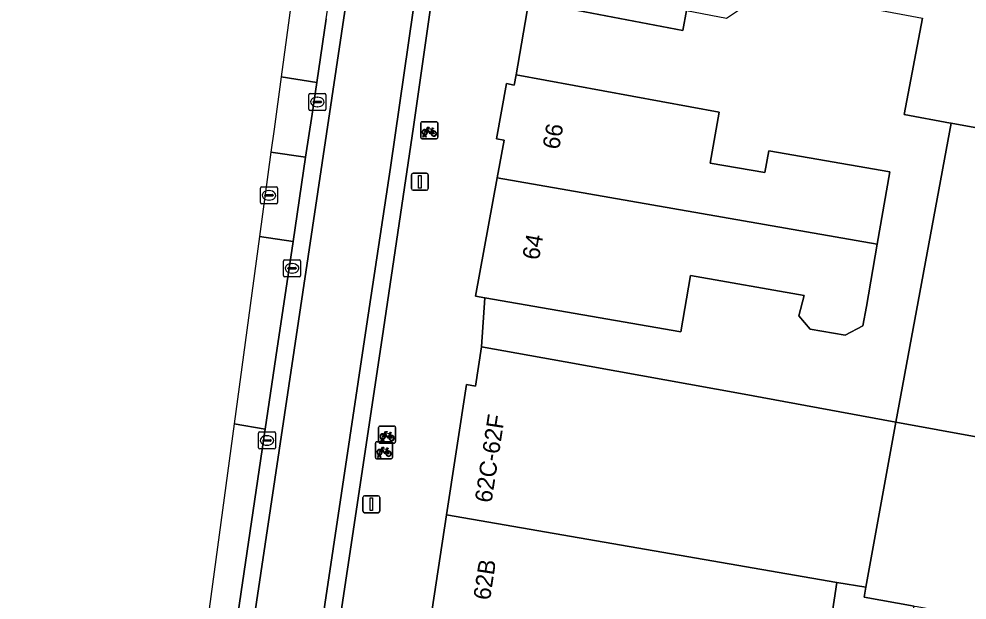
# Model space of a CAD drawing. Extents: x 160856 to 161310, y 384024 to 384878.
# Drawn here: x 161102.4 to 161158.1, y 384117.4 to 384151.5 of the extents above; entities that cross this region are included whole.
import ezdxf

# ---------------------------------------------------------------- set-up
doc = ezdxf.new("R2010")
doc.units = 0
for name, color, linetype in [('IMGEO_Erf', 7, 'Continuous'), ('IMGEO_Fietsenrek', 7, 'Continuous'), ('IMGEO_Fietspad_gesloten', 7, 'Continuous'), ('IMGEO_Fietspad_open', 7, 'Continuous'), ('IMGEO_Kolk', 7, 'Continuous'), ('IMGEO_Lichtmast', 7, 'Continuous'), ('IMGEO_Pand', 7, 'Continuous'), ('IMGEO_Pand_nummerreeks', 7, 'Continuous'), ('IMGEO_Parkeervlak_open', 7, 'Continuous'), ('IMGEO_Rioolput', 7, 'Continuous'), ('IMGEO_Voetpad_open', 7, 'Continuous')]:
    doc.layers.add(name, color=color, linetype=linetype)

msp = doc.modelspace()

# ---------------------------------------------------------------- linework, layer by layer
at = {"layer": 'IMGEO_Erf'}
msp.add_lwpolyline([(161141.586, 384152.012), (161141.361, 384150.833), (161132.323, 384152.557), (161131.57, 384148.214), (161143.508, 384146.037), (161142.984, 384143.043), (161146.193, 384142.482), (161146.417, 384143.765), (161153.536, 384142.52), (161152.793, 384138.276), (161152.153, 384134.621), (161151.951, 384133.468), (161150.912, 384132.932), (161148.848, 384133.281), (161148.183, 384134.058), (161148.495, 384135.261), (161141.825, 384136.427), (161141.246, 384133.118), (161129.735, 384135.13), (161129.542, 384132.24), (161134.463, 384131.354), (161144.758, 384129.5), (161153.888, 384127.815), (161157.131, 384145.388), (161157.102, 384145.393), (161154.367, 384145.888), (161155.447, 384151.548)], dxfattribs=at)
at = {"layer": 'IMGEO_Fietsenrek'}
for p, q in [((161125.975, 384144.545), (161125.975, 384145.386)), ((161125.975, 384145.386), (161125.975, 384144.545)), ((161126.05, 384145.47), (161126.891, 384145.47)), ((161126.891, 384145.47), (161126.05, 384145.47)), ((161126.975, 384145.395), (161126.975, 384144.554)), ((161126.975, 384144.554), (161126.975, 384145.395)), ((161126.662, 384145.019), (161126.698, 384144.924)), ((161126.9, 384144.47), (161126.059, 384144.47)), ((161126.059, 384144.47), (161126.9, 384144.47)), ((161126.102, 384144.554), (161126.141, 384144.714)), ((161126.136, 384144.554), (161126.102, 384144.554)), ((161126.171, 384144.702), (161126.136, 384144.554)), ((161126.213, 384144.726), (161126.212, 384144.73)), ((161126.254, 384144.554), (161126.22, 384144.696)), ((161126.244, 384144.737), (161126.245, 384144.73)), ((161126.252, 384144.7), (161126.287, 384144.554)), ((161126.287, 384144.554), (161126.254, 384144.554)), ((161123.501, 384126.664), (161123.501, 384127.505)), ((161123.501, 384127.505), (161123.501, 384126.664)), ((161123.576, 384127.589), (161124.417, 384127.589)), ((161124.417, 384127.589), (161123.576, 384127.589)), ((161124.501, 384127.514), (161124.501, 384126.673)), ((161124.501, 384126.673), (161124.501, 384127.514)), ((161124.188, 384127.138), (161124.224, 384127.043)), ((161123.319, 384125.742), (161123.319, 384126.583)), ((161123.319, 384126.583), (161123.319, 384125.742)), ((161123.394, 384126.667), (161124.235, 384126.667)), ((161124.235, 384126.667), (161123.394, 384126.667)), ((161124.426, 384126.589), (161123.585, 384126.589)), ((161123.585, 384126.589), (161124.426, 384126.589)), ((161123.628, 384126.673), (161123.667, 384126.833)), ((161123.662, 384126.673), (161123.628, 384126.673)), ((161123.697, 384126.821), (161123.662, 384126.673)), ((161123.739, 384126.845), (161123.738, 384126.849)), ((161123.78, 384126.673), (161123.746, 384126.815)), ((161123.77, 384126.856), (161123.771, 384126.849)), ((161123.778, 384126.819), (161123.813, 384126.673)), ((161123.813, 384126.673), (161123.78, 384126.673)), ((161124.319, 384126.592), (161124.319, 384125.751)), ((161124.319, 384125.751), (161124.319, 384126.592)), ((161123.446, 384125.751), (161123.485, 384125.911)), ((161123.515, 384125.899), (161123.48, 384125.751)), ((161123.557, 384125.923), (161123.556, 384125.927)), ((161123.598, 384125.751), (161123.564, 384125.893)), ((161123.588, 384125.934), (161123.589, 384125.927)), ((161123.596, 384125.897), (161123.631, 384125.751)), ((161124.006, 384126.216), (161124.042, 384126.121)), ((161124.244, 384125.667), (161123.403, 384125.667)), ((161123.403, 384125.667), (161124.244, 384125.667)), ((161123.48, 384125.751), (161123.446, 384125.751)), ((161123.631, 384125.751), (161123.598, 384125.751))]:
    msp.add_line(p, q, dxfattribs=at)
for points in [[(161126.309, 384144.944), (161126.257, 384144.854), (161126.217, 384144.829), (161126.218, 384144.876), (161126.273, 384144.97)], [(161126.288, 384144.996), (161126.383, 384145.16), (161126.469, 384145.146), (161126.471, 384145.137), (161126.415, 384145.126), (161126.388, 384145.081), (161126.644, 384145.04)], [(161126.584, 384144.752), (161126.534, 384144.752), (161126.343, 384145.003), (161126.324, 384144.971)], [(161126.631, 384145.015), (161126.374, 384145.056), (161126.357, 384145.027), (161126.524, 384144.807), (161126.631, 384145.015)], [(161126.679, 384144.917), (161126.649, 384144.994), (161126.54, 384144.776), (161126.583, 384144.776)], [(161126.613, 384144.776), (161126.733, 384144.775), (161126.689, 384144.889)], [(161126.709, 384144.896), (161126.764, 384144.751), (161126.614, 384144.751)], [(161126.644, 384145.04), (161126.669, 384145.089), (161126.663, 384145.093), (161126.64, 384145.097), (161126.628, 384145.104), (161126.627, 384145.107), (161126.629, 384145.112), (161126.724, 384145.097), (161126.726, 384145.087), (161126.716, 384145.074), (161126.704, 384145.068), (161126.69, 384145.074), (161126.662, 384145.019)], [(161123.835, 384127.063), (161123.783, 384126.973), (161123.743, 384126.948), (161123.744, 384126.995), (161123.799, 384127.089)], [(161123.814, 384127.115), (161123.909, 384127.279), (161123.995, 384127.265), (161123.997, 384127.256), (161123.941, 384127.245), (161123.914, 384127.2), (161124.17, 384127.159)], [(161124.11, 384126.871), (161124.06, 384126.871), (161123.869, 384127.122), (161123.85, 384127.09)], [(161124.157, 384127.134), (161123.9, 384127.175), (161123.883, 384127.146), (161124.05, 384126.926), (161124.157, 384127.134)], [(161124.205, 384127.036), (161124.175, 384127.113), (161124.066, 384126.895), (161124.109, 384126.895)], [(161124.139, 384126.895), (161124.259, 384126.894), (161124.215, 384127.008)], [(161124.235, 384127.015), (161124.29, 384126.87), (161124.14, 384126.87)], [(161124.17, 384127.159), (161124.195, 384127.208), (161124.189, 384127.212), (161124.166, 384127.216), (161124.154, 384127.223), (161124.153, 384127.226), (161124.155, 384127.231), (161124.25, 384127.216), (161124.252, 384127.206), (161124.242, 384127.193), (161124.23, 384127.187), (161124.216, 384127.193), (161124.188, 384127.138)], [(161123.653, 384126.141), (161123.601, 384126.051), (161123.561, 384126.026), (161123.562, 384126.073), (161123.617, 384126.167)], [(161123.632, 384126.193), (161123.727, 384126.357), (161123.813, 384126.343), (161123.815, 384126.334), (161123.759, 384126.323), (161123.732, 384126.278), (161123.988, 384126.237)], [(161123.928, 384125.949), (161123.878, 384125.949), (161123.687, 384126.2), (161123.668, 384126.168)], [(161123.975, 384126.212), (161123.718, 384126.253), (161123.701, 384126.224), (161123.868, 384126.004), (161123.975, 384126.212)], [(161124.023, 384126.114), (161123.993, 384126.191), (161123.884, 384125.973), (161123.927, 384125.973)], [(161123.957, 384125.973), (161124.077, 384125.972), (161124.033, 384126.086)], [(161124.053, 384126.093), (161124.108, 384125.948), (161123.958, 384125.948)], [(161123.988, 384126.237), (161124.013, 384126.286), (161124.007, 384126.29), (161123.984, 384126.294), (161123.972, 384126.301), (161123.971, 384126.304), (161123.973, 384126.309), (161124.068, 384126.294), (161124.07, 384126.284), (161124.06, 384126.271), (161124.048, 384126.265), (161124.034, 384126.271), (161124.006, 384126.216)]]:
    msp.add_lwpolyline(points, dxfattribs=at)
for centre, radius, start, end in [((161126.053, 384145.392), 0.0779, 92.4484, 184.2845), ((161126.053, 384145.392), 0.0779, 92.4484, 184.2845), ((161126.897, 384145.392), 0.0779, 2.4484, 94.2845), ((161126.897, 384145.392), 0.0779, 2.4484, 94.2845), ((161126.215, 384144.855), 0.159, 62.6766, 242.1369), ((161126.215, 384144.855), 0.129, 63.3192, 238.903), ((161126.195, 384144.726), 0.0499, 12.8025, 158.6934), ((161126.215, 384144.855), 0.129, 283.6043, 43.4302), ((161126.215, 384144.855), 0.159, 283.5766, 46.6042), ((161126.742, 384144.771), 0.159, 113.3408, 178.3217), ((161126.742, 384144.771), 0.159, 187.0065, 105.7708), ((161126.742, 384144.771), 0.129, 113.923, 177.9556), ((161126.742, 384144.771), 0.129, 188.6715, 104.5883), ((161126.053, 384144.548), 0.0779, 182.4484, 274.2845), ((161126.053, 384144.548), 0.0779, 182.4484, 274.2845), ((161126.215, 384144.855), 0.159, 253.9967, 271.7867), ((161126.195, 384144.726), 0.0174, 12.8025, 163.4502), ((161126.215, 384144.855), 0.129, 253.415, 269.0204), ((161126.897, 384144.548), 0.0779, 272.4484, 4.2845), ((161126.897, 384144.548), 0.0779, 272.4484, 4.2845), ((161123.579, 384127.511), 0.0779, 92.4484, 184.2845), ((161123.579, 384127.511), 0.0779, 92.4484, 184.2845), ((161124.423, 384127.511), 0.0779, 2.4484, 94.2845), ((161124.423, 384127.511), 0.0779, 2.4484, 94.2845), ((161123.741, 384126.974), 0.159, 62.6766, 242.1369), ((161123.741, 384126.974), 0.129, 63.3192, 238.903), ((161123.741, 384126.974), 0.129, 283.6043, 43.4302), ((161123.741, 384126.974), 0.159, 283.5766, 46.6042), ((161124.268, 384126.89), 0.159, 113.3408, 178.3217), ((161124.268, 384126.89), 0.159, 187.0065, 105.7708), ((161124.268, 384126.89), 0.129, 113.923, 177.9556), ((161124.268, 384126.89), 0.129, 188.6715, 104.5883), ((161123.397, 384126.589), 0.0779, 92.4484, 184.2845), ((161123.397, 384126.589), 0.0779, 92.4484, 184.2845), ((161123.579, 384126.667), 0.0779, 182.4484, 274.2845), ((161123.579, 384126.667), 0.0779, 182.4484, 274.2845), ((161123.721, 384126.845), 0.0499, 12.8025, 158.6934), ((161123.741, 384126.974), 0.159, 253.9967, 271.7867), ((161123.721, 384126.845), 0.0174, 12.8025, 163.4502), ((161123.741, 384126.974), 0.129, 253.415, 269.0204), ((161124.241, 384126.589), 0.0779, 2.4484, 94.2845), ((161124.241, 384126.589), 0.0779, 2.4484, 94.2845), ((161124.423, 384126.667), 0.0779, 272.4484, 4.2845), ((161124.423, 384126.667), 0.0779, 272.4484, 4.2845), ((161123.559, 384126.052), 0.159, 62.6766, 242.1369), ((161123.559, 384126.052), 0.129, 63.3192, 238.903), ((161123.539, 384125.923), 0.0499, 12.8025, 158.6934), ((161123.559, 384126.052), 0.159, 253.9967, 271.7867), ((161123.539, 384125.923), 0.0174, 12.8025, 163.4502), ((161123.559, 384126.052), 0.129, 253.415, 269.0204), ((161123.559, 384126.052), 0.129, 283.6043, 43.4302), ((161123.559, 384126.052), 0.159, 283.5766, 46.6042), ((161124.086, 384125.968), 0.159, 113.3408, 178.3217), ((161124.086, 384125.968), 0.159, 187.0065, 105.7708), ((161124.086, 384125.968), 0.129, 113.923, 177.9556), ((161124.086, 384125.968), 0.129, 188.6715, 104.5883), ((161123.397, 384125.745), 0.0779, 182.4484, 274.2845), ((161123.397, 384125.745), 0.0779, 182.4484, 274.2845), ((161124.241, 384125.745), 0.0779, 272.4484, 4.2845), ((161124.241, 384125.745), 0.0779, 272.4484, 4.2845)]:
    msp.add_arc(centre, radius, start, end, dxfattribs=at)
at = {"layer": 'IMGEO_Fietspad_gesloten'}
for points in [[(161102.374, 384034.314), (161107.731, 384033.904), (161108.123, 384035.73), (161110.192, 384046.38), (161110.393, 384047.415), (161109.564, 384047.564), (161116.482, 384091.339), (161122.797, 384133.458), (161124.195, 384142.785), (161126.322, 384157.442), (161128.16, 384170.784)], [(161121.567, 384152.354), (161112.414, 384091.035), (161106.696, 384054.799)]]:
    msp.add_lwpolyline(points, dxfattribs=at)
at = {"layer": 'IMGEO_Fietspad_open'}
for points in [[(161128.16, 384170.784), (161126.322, 384157.442), (161124.195, 384142.785), (161122.797, 384133.458), (161116.482, 384091.339), (161109.564, 384047.564), (161110.393, 384047.415), (161110.455, 384047.735), (161112.803, 384061.669), (161117.44, 384091.02), (161122.357, 384123.74), (161123.782, 384133.28), (161125.557, 384145.161)], [(161125.557, 384145.161), (161129.156, 384170.412)], [(161112.414, 384091.035), (161121.567, 384152.354)], [(161120.417, 384151.506), (161119.864, 384147.777), (161119.588, 384145.918), (161119.212, 384143.381), (161118.477, 384138.424), (161117.471, 384131.639), (161116.844, 384127.41), (161114.166, 384109.346), (161111.766, 384093.963), (161111.419, 384091.74), (161108.674, 384074.147), (161105.652, 384054.776), (161104.074, 384045.306), (161103.532, 384042.053), (161104.491, 384041.874)]]:
    msp.add_lwpolyline(points, dxfattribs=at)
msp.add_arc((160008.479, 384320.278), 1124.673, 351.369422, 352.21516, dxfattribs=at)
at = {"layer": 'IMGEO_Kolk'}
for p, q in [((161119.4, 384146.203), (161119.4, 384147.055)), ((161119.475, 384147.129), (161120.327, 384147.129)), ((161120.401, 384147.055), (161120.401, 384146.203)), ((161119.659, 384146.623), (161119.659, 384146.635)), ((161120.097, 384146.586), (161119.699, 384146.586)), ((161119.702, 384146.672), (161120.1, 384146.672)), ((161119.888, 384146.909), (161119.913, 384146.909)), ((161120.143, 384146.635), (161120.143, 384146.623)), ((161120.327, 384146.129), (161119.475, 384146.129)), ((161119.911, 384146.349), (161119.886, 384146.349)), ((161117.915, 384136.428), (161117.915, 384137.28)), ((161117.99, 384137.354), (161118.842, 384137.354)), ((161118.403, 384137.134), (161118.428, 384137.134)), ((161118.916, 384137.28), (161118.916, 384136.428)), ((161118.174, 384136.848), (161118.174, 384136.86)), ((161118.612, 384136.811), (161118.214, 384136.811)), ((161118.217, 384136.897), (161118.615, 384136.897)), ((161118.426, 384136.574), (161118.401, 384136.574)), ((161118.658, 384136.86), (161118.658, 384136.848)), ((161118.842, 384136.354), (161117.99, 384136.354)), ((161116.445, 384126.317), (161116.445, 384127.169)), ((161116.52, 384127.243), (161117.372, 384127.243)), ((161116.933, 384127.023), (161116.958, 384127.023)), ((161117.446, 384127.169), (161117.446, 384126.317)), ((161116.704, 384126.737), (161116.704, 384126.749)), ((161117.142, 384126.7), (161116.744, 384126.7)), ((161116.747, 384126.786), (161117.145, 384126.786)), ((161116.956, 384126.463), (161116.931, 384126.463)), ((161117.188, 384126.749), (161117.188, 384126.737)), ((161117.372, 384126.243), (161116.52, 384126.243))]:
    msp.add_line(p, q, dxfattribs=at)
for points in [[(161119.4, 384146.203), (161119.4, 384147.055)], [(161119.475, 384147.129), (161120.327, 384147.129)], [(161120.401, 384147.055), (161120.401, 384146.203)], [(161120.327, 384146.129), (161119.475, 384146.129)], [(161117.915, 384136.428), (161117.915, 384137.28)], [(161117.99, 384137.354), (161118.842, 384137.354)], [(161118.916, 384137.28), (161118.916, 384136.428)], [(161118.842, 384136.354), (161117.99, 384136.354)], [(161116.445, 384126.317), (161116.445, 384127.169)], [(161116.52, 384127.243), (161117.372, 384127.243)], [(161117.446, 384127.169), (161117.446, 384126.317)], [(161117.372, 384126.243), (161116.52, 384126.243)]]:
    msp.add_lwpolyline(points, dxfattribs=at)
for centre, radius, start, end in [((161119.477, 384147.053), 0.0765, 91.552, 178.448), ((161119.477, 384147.053), 0.0765, 91.552, 178.448), ((161120.325, 384147.053), 0.0765, 1.552, 88.448), ((161120.325, 384147.053), 0.0765, 1.552, 88.448), ((161119.699, 384146.632), 0.0403, 85.8775, 175.7526), ((161119.696, 384146.622), 0.0366, 178.938, 274.7102), ((161120.1, 384146.629), 0.043, 264.8664, 352.4533), ((161120.104, 384146.634), 0.0386, 1.7309, 96.639), ((161119.477, 384146.205), 0.0765, 181.552, 268.448), ((161119.477, 384146.205), 0.0765, 181.552, 268.448), ((161120.325, 384146.205), 0.0765, 271.552, 358.448), ((161120.325, 384146.205), 0.0765, 271.552, 358.448), ((161117.992, 384137.278), 0.0765, 91.552, 178.448), ((161117.992, 384137.278), 0.0765, 91.552, 178.448), ((161118.84, 384137.278), 0.0765, 1.552, 88.448), ((161118.84, 384137.278), 0.0765, 1.552, 88.448), ((161117.992, 384136.43), 0.0765, 181.552, 268.448), ((161117.992, 384136.43), 0.0765, 181.552, 268.448), ((161118.214, 384136.857), 0.0403, 85.8775, 175.7526), ((161118.211, 384136.847), 0.0366, 178.938, 274.7102), ((161118.615, 384136.854), 0.043, 264.8664, 352.4533), ((161118.619, 384136.859), 0.0386, 1.7309, 96.639), ((161118.84, 384136.43), 0.0765, 271.552, 358.448), ((161118.84, 384136.43), 0.0765, 271.552, 358.448), ((161116.522, 384127.167), 0.0765, 91.552, 178.448), ((161116.522, 384127.167), 0.0765, 91.552, 178.448), ((161117.37, 384127.167), 0.0765, 1.552, 88.448), ((161117.37, 384127.167), 0.0765, 1.552, 88.448), ((161116.744, 384126.746), 0.0403, 85.8775, 175.7526), ((161116.741, 384126.736), 0.0366, 178.938, 274.7102), ((161117.145, 384126.743), 0.043, 264.8664, 352.4533), ((161117.149, 384126.748), 0.0386, 1.7309, 96.639), ((161116.522, 384126.319), 0.0765, 181.552, 268.448), ((161116.522, 384126.319), 0.0765, 181.552, 268.448), ((161117.37, 384126.319), 0.0765, 271.552, 358.448), ((161117.37, 384126.319), 0.0765, 271.552, 358.448)]:
    msp.add_arc(centre, radius, start, end, dxfattribs=at)
for centre, major_axis, ratio, start_param, end_param in [((161119.887, 384146.629), (-0.387, 0.002), 0.722429, 4.712389, 7.853982), ((161119.912, 384146.629), (-0.39, 0.002), 0.717154, 1.570796, 4.712389), ((161118.402, 384136.854), (-0.387, 0.002), 0.722429, 4.712389, 7.853982), ((161118.427, 384136.854), (-0.39, 0.002), 0.717154, 1.570796, 4.712389), ((161116.932, 384126.743), (-0.387, 0.002), 0.722429, 4.712389, 7.853982), ((161116.957, 384126.743), (-0.39, 0.002), 0.717154, 1.570796, 4.712389)]:
    msp.add_ellipse(centre, major_axis=major_axis, ratio=ratio, start_param=start_param, end_param=end_param, dxfattribs=at)
at = {"layer": 'IMGEO_Lichtmast'}
for p, q in [((161125.428, 384141.539), (161125.428, 384142.339)), ((161125.428, 384142.339), (161125.428, 384141.539)), ((161125.528, 384142.439), (161126.318, 384142.439)), ((161126.318, 384142.439), (161125.528, 384142.439)), ((161126.418, 384142.339), (161126.418, 384141.539)), ((161126.418, 384141.539), (161126.418, 384142.339)), ((161126.318, 384141.439), (161125.528, 384141.439)), ((161125.528, 384141.439), (161126.318, 384141.439)), ((161122.574, 384122.596), (161122.574, 384123.396)), ((161122.574, 384123.396), (161122.574, 384122.596)), ((161122.674, 384123.496), (161123.464, 384123.496)), ((161123.464, 384123.496), (161122.674, 384123.496)), ((161123.564, 384123.396), (161123.564, 384122.596)), ((161123.564, 384122.596), (161123.564, 384123.396)), ((161123.464, 384122.496), (161122.674, 384122.496)), ((161122.674, 384122.496), (161123.464, 384122.496))]:
    msp.add_line(p, q, dxfattribs=at)
for points in [[(161125.848, 384142.314), (161125.998, 384142.314), (161125.998, 384141.564), (161125.848, 384141.564), (161125.848, 384142.314)], [(161122.994, 384123.371), (161123.144, 384123.371), (161123.144, 384122.621), (161122.994, 384122.621), (161122.994, 384123.371)]]:
    msp.add_lwpolyline(points, dxfattribs=at)
for centre, start, end in [((161125.528, 384142.339), 90, 180), ((161125.528, 384142.339), 90, 180), ((161126.318, 384142.339), 0, 90), ((161126.318, 384142.339), 360, 90), ((161125.528, 384141.539), 180, 270), ((161125.528, 384141.539), 180, 270), ((161126.318, 384141.539), 270, 0), ((161126.318, 384141.539), 270, 0), ((161122.674, 384123.396), 90, 180), ((161122.674, 384123.396), 90, 180), ((161123.464, 384123.396), 0, 90), ((161123.464, 384123.396), 360, 90), ((161122.674, 384122.596), 180, 270), ((161122.674, 384122.596), 180, 270), ((161123.464, 384122.596), 270, 0), ((161123.464, 384122.596), 270, 0)]:
    msp.add_arc(centre, 0.1, start, end, dxfattribs=at)
at = {"layer": 'IMGEO_Pand'}
for points in [[(161163.197, 384151.012), (161163.398, 384153.237), (161163.528, 384154.677), (161163.375, 384154.705), (161133.749, 384160.034), (161132.323, 384152.557), (161141.361, 384150.833), (161141.586, 384152.012), (161143.943, 384151.562), (161145.582, 384152.676), (161145.72, 384153.403), (161155.447, 384151.548), (161154.367, 384145.888), (161157.102, 384145.393), (161157.131, 384145.388), (161162.62, 384144.394), (161163.115, 384150.069)], [(161130.469, 384142.176), (161152.793, 384138.276), (161153.536, 384142.52), (161146.417, 384143.765), (161146.193, 384142.482), (161142.984, 384143.043), (161143.508, 384146.037), (161131.57, 384148.214), (161131.463, 384147.624), (161131.021, 384147.705), (161130.429, 384144.459), (161130.871, 384144.378)], [(161161.061, 384126.511), (161161.646, 384133.216), (161162.62, 384144.394), (161157.131, 384145.388), (161153.888, 384127.815)], [(161141.825, 384136.427), (161148.495, 384135.261), (161148.183, 384134.058), (161148.848, 384133.281), (161150.912, 384132.932), (161151.951, 384133.468), (161152.153, 384134.621), (161152.793, 384138.276), (161130.469, 384142.176), (161129.2, 384135.224), (161129.735, 384135.13), (161141.246, 384133.118)], [(161153.888, 384127.815), (161144.758, 384129.5), (161134.463, 384131.354), (161129.542, 384132.24), (161129.19, 384129.941), (161128.671, 384130.021), (161127.497, 384122.367), (161150.423, 384118.405), (161152.126, 384118.118)], [(161161.061, 384126.511), (161153.888, 384127.815), (161152.126, 384118.118), (161152.021, 384117.543), (161154.949, 384117.011), (161155.125, 384116.979), (161160.044, 384116.084), (161160.167, 384117.348), (161160.537, 384121.14), (161160.79, 384123.737)], [(161150.423, 384118.405), (161127.497, 384122.367), (161126.509, 384115.933), (161142.536, 384113.491), (161142.457, 384112.979), (161149.427, 384111.91), (161149.507, 384112.429)], [(161154.949, 384117.011), (161152.021, 384117.543), (161152.126, 384118.118), (161150.423, 384118.405), (161149.507, 384112.429), (161153.927, 384111.756), (161154.18, 384113.056)]]:
    msp.add_lwpolyline(points, close=True, dxfattribs=at)
at = {"layer": 'IMGEO_Parkeervlak_open'}
for points in [[(161122.787, 384167.937), (161123.022, 384169.656), (161120.728, 384169.943), (161117.774, 384148.113)], [(161117.774, 384148.113), (161119.864, 384147.777), (161120.417, 384151.506)]]:
    msp.add_lwpolyline(points, dxfattribs=at)
msp.add_lwpolyline([(161110.171, 384091.93), (161111.419, 384091.74), (161111.766, 384093.963), (161114.166, 384109.346), (161116.844, 384127.41), (161115.013, 384127.711)], close=True, dxfattribs=at)
msp.add_arc((160008.479, 384320.278), 1124.673, 351.369422, 352.21516, dxfattribs=at)
at = {"layer": 'IMGEO_Rioolput'}
for p, q in [((161116.563, 384140.717), (161116.563, 384141.569)), ((161116.638, 384141.643), (161117.49, 384141.643)), ((161117.564, 384141.569), (161117.564, 384140.717)), ((161116.822, 384141.137), (161116.822, 384141.149)), ((161117.26, 384141.1), (161116.862, 384141.1)), ((161116.865, 384141.186), (161117.263, 384141.186)), ((161117.051, 384141.423), (161117.076, 384141.423)), ((161117.306, 384141.149), (161117.306, 384141.137)), ((161117.49, 384140.643), (161116.638, 384140.643)), ((161117.074, 384140.863), (161117.049, 384140.863))]:
    msp.add_line(p, q, dxfattribs=at)
for points in [[(161116.563, 384140.717), (161116.563, 384141.569)], [(161116.638, 384141.643), (161117.49, 384141.643)], [(161117.564, 384141.569), (161117.564, 384140.717)], [(161117.49, 384140.643), (161116.638, 384140.643)]]:
    msp.add_lwpolyline(points, dxfattribs=at)
for centre, radius, start, end in [((161116.64, 384141.567), 0.0765, 91.552, 178.448), ((161116.64, 384141.567), 0.0765, 91.552, 178.448), ((161117.488, 384141.567), 0.0765, 1.552, 88.448), ((161117.488, 384141.567), 0.0765, 1.552, 88.448), ((161116.862, 384141.146), 0.0403, 85.8775, 175.7526), ((161116.859, 384141.136), 0.0366, 178.938, 274.7102), ((161117.263, 384141.143), 0.043, 264.8664, 352.4533), ((161117.267, 384141.148), 0.0386, 1.7309, 96.639), ((161116.64, 384140.719), 0.0765, 181.552, 268.448), ((161116.64, 384140.719), 0.0765, 181.552, 268.448), ((161117.488, 384140.719), 0.0765, 271.552, 358.448), ((161117.488, 384140.719), 0.0765, 271.552, 358.448)]:
    msp.add_arc(centre, radius, start, end, dxfattribs=at)
for centre, major_axis, ratio, start_param, end_param in [((161117.05, 384141.143), (-0.387, 0.002), 0.722429, 4.712389, 7.853982), ((161117.075, 384141.143), (-0.39, 0.002), 0.717154, 1.570796, 4.712389)]:
    msp.add_ellipse(centre, major_axis=major_axis, ratio=ratio, start_param=start_param, end_param=end_param, dxfattribs=at)
at = {"layer": 'IMGEO_Voetpad_open'}
for points in [[(161129.156, 384170.412), (161125.557, 384145.161), (161123.782, 384133.28), (161122.357, 384123.74), (161117.44, 384091.02), (161112.803, 384061.669), (161110.455, 384047.735), (161110.393, 384047.415), (161110.192, 384046.38)], [(161126.509, 384115.933), (161127.497, 384122.367), (161128.671, 384130.021), (161129.19, 384129.941), (161129.542, 384132.24), (161129.735, 384135.13), (161129.2, 384135.224), (161130.469, 384142.176), (161130.871, 384144.378), (161130.429, 384144.459), (161131.021, 384147.705), (161131.463, 384147.624), (161131.57, 384148.214), (161132.323, 384152.557), (161133.749, 384160.034)], [(161117.774, 384148.113), (161117.357, 384145.03), (161117.175, 384143.683), (161119.212, 384143.381), (161119.588, 384145.918), (161119.864, 384147.777), (161117.774, 384148.113)], [(161115.013, 384127.711), (161116.844, 384127.41), (161117.471, 384131.639), (161118.477, 384138.424), (161116.503, 384138.717), (161115.013, 384127.711)]]:
    msp.add_lwpolyline(points, dxfattribs=at)
msp.add_lwpolyline([(161116.503, 384138.717), (161118.477, 384138.424), (161119.212, 384143.381), (161117.175, 384143.683)], close=True, dxfattribs=at)

# ---------------------------------------------------------------- texts
at = {"layer": 'IMGEO_Pand_nummerreeks'}
for s, rotation, p in [('66', 79.6567, (161134.097, 384143.793)), ('64', 79.6641, (161132.912, 384137.299)), ('62C-62F', 81.2798, (161130.13, 384123.042)), ('62B', 81.2798, (161130.041, 384117.323))]:
    msp.add_text(s, height=1, rotation=rotation, dxfattribs=at).set_placement(p)

doc.saveas('drawing.dxf')
